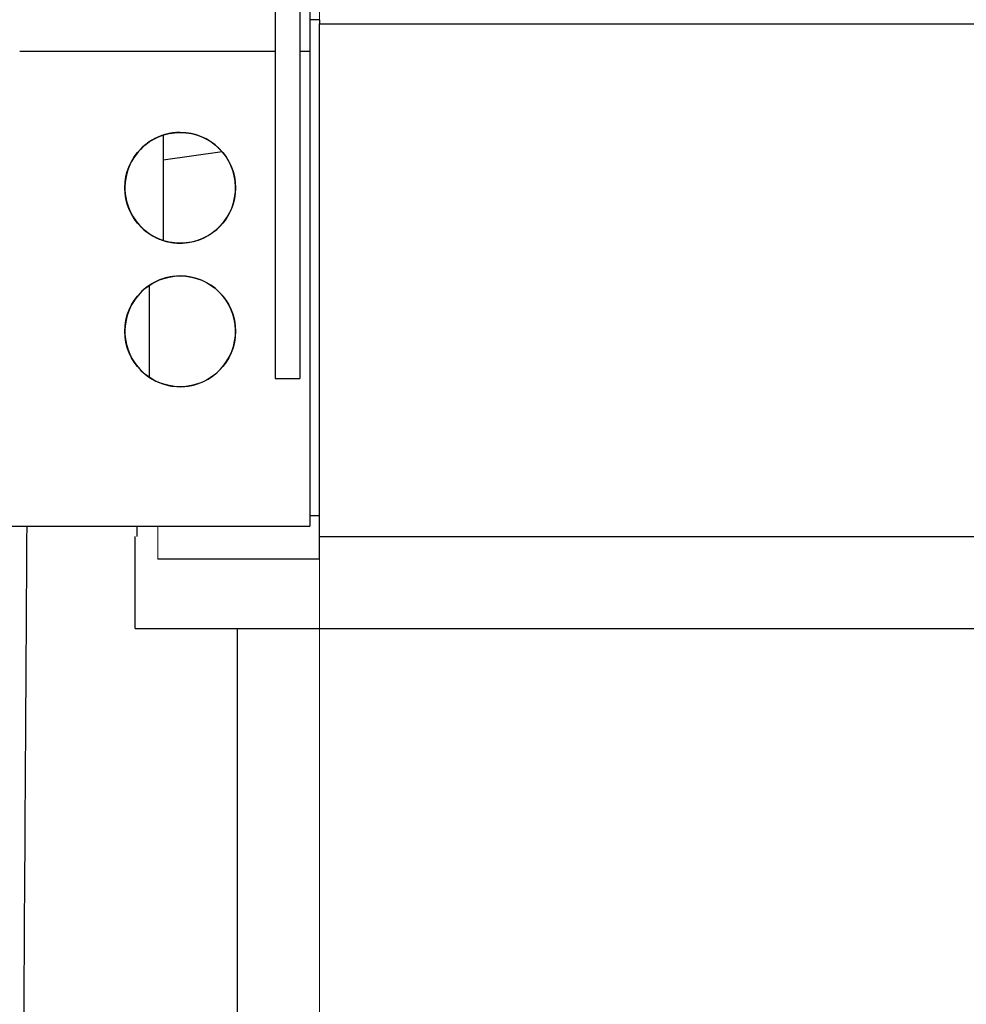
# Model space of a CAD drawing. Header units: inches. Extents: x 0 to 20790, y -12 to 14700.
# Tile 360 of 441: x 14308 to 14769, y 9566 to 10046. Entities that reach past the tile are written whole.
import ezdxf

# ---------------------------------------------------------------- set-up
doc = ezdxf.new("R2010")
doc.units = ezdxf.units.IN
doc.layers.add('1', color=7, linetype='Continuous', true_color=0xffffff)
doc.layers.add('254', color=7, linetype='Continuous', true_color=0xffffff)
doc.styles.add('latin_extended', font='simplex.shx')
doc.dimstyles.get("Standard").update_dxf_attribs({"dimtxt": 0.18, "dimasz": 0.18, "dimexe": 0.18, "dimexo": 0.0625, "dimgap": 0.09, "dimtad": 0, "dimtih": 1, "dimtoh": 1, "dimdec": 4, "dimzin": 0, "dimdsep": 46, "dimtxsty": 'Standard', "dimcen": 0.09, "dimadec": 0, "dimazin": 0, "dimtfac": 1, "dimtdec": 4, "dimtofl": 0, "dimtmove": 0, "dimatfit": 3, "dimfxl": 1, "dimtolj": 1, "dimtzin": 0, "dimarcsym": 0})

# ---------------------------------------------------------------- blocks, each defined once
blk = doc.blocks.new('_U1')
at = {"layer": '254', "color": 3, "linetype": 'Continuous', "lineweight": 13, "transparency": 16777216}
for p, q in [((14453.84, 10348.96), (14453.84, 8475.94)), ((19103.84, 9883.94), (19103.84, 8475.94)), ((14576.34, 8510.94), (18981.34, 8510.94))]:
    blk.add_line(p, q, dxfattribs=at)
at = {"layer": '254', "color": 3, "transparency": 16777216}
for points in [[(14576.34, 8531.36), (14576.34, 8490.52), (14453.84, 8510.94)], [(18981.34, 8490.52), (18981.34, 8531.36), (19103.84, 8510.94)]]:
    blk.add_solid(points, dxfattribs=at)
at = {"layer": 'Defpoints', "color": 0, "transparency": 16777216}
for p in [(14453.84, 10383.96), (19103.84, 9918.94), (19103.84, 8510.94)]:
    blk.add_point(p, dxfattribs=at)
at = {"layer": '254', "color": 2, "lineweight": 13, "transparency": 16777216, "insert": (16563.01, 8694.69), "char_height": 122.5, "attachment_point": 1, "style": 'latin_extended'}
blk.add_mtext('\\A1;4650', dxfattribs=at)
blk = doc.blocks.new('_U6')
at = {"layer": '254', "color": 3, "linetype": 'Continuous', "lineweight": 13, "transparency": 16777216}
for p, q in [((14453.84, 10348.96), (14453.84, 8475.94)), ((14203.84, 10258.94), (14203.84, 8475.94)), ((14203.84, 8510.94), (12901.42, 8510.94)), ((14081.34, 8510.94), (13958.84, 8510.94)), ((14453.84, 8510.94), (14203.84, 8510.94)), ((14576.34, 8510.94), (14698.84, 8510.94))]:
    blk.add_line(p, q, dxfattribs=at)
at = {"layer": '254', "color": 3, "transparency": 16777216}
for points in [[(14081.34, 8490.52), (14081.34, 8531.36), (14203.84, 8510.94)], [(14576.34, 8531.36), (14576.34, 8490.52), (14453.84, 8510.94)]]:
    blk.add_solid(points, dxfattribs=at)
at = {"layer": 'Defpoints', "color": 0, "transparency": 16777216}
for p in [(14453.84, 10383.96), (14203.84, 10293.94), (14203.84, 8510.94)]:
    blk.add_point(p, dxfattribs=at)
at = {"layer": '254', "color": 2, "lineweight": 13, "transparency": 16777216, "insert": (12962.67, 8694.69), "char_height": 122.5, "attachment_point": 1, "style": 'latin_extended'}
blk.add_mtext('\\A1;250', dxfattribs=at)
blk = doc.blocks.new('_U7')
at = {"layer": '254', "color": 3, "linetype": 'Continuous', "lineweight": 13, "transparency": 16777216}
for p, q in [((14043.84, 10258.94), (14043.84, 8755.94)), ((14203.84, 10258.94), (14203.84, 8755.94)), ((14043.84, 8790.94), (12871.83, 8790.94)), ((13921.34, 8790.94), (13798.84, 8790.94)), ((14043.84, 8790.94), (14203.84, 8790.94)), ((14326.34, 8790.94), (14448.84, 8790.94))]:
    blk.add_line(p, q, dxfattribs=at)
at = {"layer": '254', "color": 3, "transparency": 16777216}
for points in [[(13921.34, 8770.52), (13921.34, 8811.36), (14043.84, 8790.94)], [(14326.34, 8811.36), (14326.34, 8770.52), (14203.84, 8790.94)]]:
    blk.add_solid(points, dxfattribs=at)
at = {"layer": 'Defpoints', "color": 0, "transparency": 16777216}
for p in [(14043.84, 10293.94), (14203.84, 10293.94), (14203.84, 8790.94)]:
    blk.add_point(p, dxfattribs=at)
at = {"layer": '254', "color": 2, "lineweight": 13, "transparency": 16777216, "insert": (12933.08, 9178.86), "char_height": 122.5, "attachment_point": 1, "style": 'latin_extended'}
blk.add_mtext('\\A1;\\C2;Flywheel\\P\\C2;90-240', dxfattribs=at)

msp = doc.modelspace()

# ---------------------------------------------------------------- linework, layer by layer
at = {"layer": '1', "color": 2, "linetype": 'Continuous', "lineweight": 25}
for p, q in [((14432.138, 10127.282), (14432.138, 9870.921)), ((14444.138, 10127.282), (14444.138, 9870.921)), ((14449.138, 10093.495), (14449.138, 10030.409)), ((14453.838, 10045.941), (14449.138, 10045.941)), ((14453.838, 10045.941), (14453.838, 10043.941)), ((14453.838, 10043.942), (18263.787, 10043.942)), ((14453.838, 9793.942), (14453.838, 10043.942)), ((14432.136, 10030.409), (14307.541, 10030.409)), ((14449.138, 10030.409), (14444.138, 10030.409)), ((14449.138, 10030.409), (14449.138, 9798.941)), ((14377.489, 9989.62), (14377.515, 9977.551)), ((14377.515, 9977.551), (14406.245, 9981.622)), ((14377.515, 9977.551), (14377.601, 9938.229)), ((14370.649, 9916.263), (14370.746, 9871.552)), ((14432.138, 9870.921), (14444.138, 9870.921)), ((14453.838, 9803.941), (14449.138, 9803.941)), ((14290.538, 9798.941), (14449.138, 9798.941)), ((14364.918, 9793.941), (14364.918, 9798.941)), ((14363.838, 9748.942), (14363.838, 9793.942)), ((14453.838, 9782.748), (14453.838, 9793.942)), ((14453.838, 9793.942), (14939.327, 9793.942)), ((14453.838, 9782.748), (14374.918, 9782.748)), ((14363.838, 9748.942), (14903.532, 9748.942)), ((14413.838, 9214.374), (14413.838, 9748.942))]:
    msp.add_line(p, q, dxfattribs=at)
at = {"layer": '1', "color": 110, "linetype": 'Continuous', "lineweight": 13}
msp.add_line((14374.918, 9798.941), (14374.918, 9782.748), dxfattribs=at)
at = {"layer": '1', "color": 2, "linetype": 'Continuous', "lineweight": 25}
for centre in [(14385.838, 9963.941), (14385.838, 9893.941)]:
    msp.add_circle(centre, 27, dxfattribs=at)
for centre, start, end in [((14385.838, 9963.941), 89.99907, 274.71845), ((14385.838, 9963.941), 94.72407, 89.99907), ((14385.838, 9893.941), 89.99907, 274.71845), ((14385.838, 9893.941), 94.72407, 89.99907)]:
    msp.add_arc(centre, 27, start, end, dxfattribs=at)
msp.add_open_spline([(14308.338, 9347.679), (14309.004, 9455.314), (14309.766, 9578.326), (14310.623, 9716.714), (14310.888, 9759.497), (14311.058, 9786.903), (14311.133, 9798.933)], degree=3, knots=[0, 0, 0, 0, 0.7155745, 0.8177995, 0.9200244, 1, 1, 1, 1], dxfattribs=at)

# ---------------------------------------------------------------- dimensions: what is measured, and where the dimension line sits
at = {"layer": '254', "color": 2, "linetype": 'Continuous', "lineweight": 13}
for base, p2, picture, middle in [((14203.838, 8510.942), (14203.838, 10293.942), '_U6', (13120.17, 8510.942)), ((19103.838, 8510.942), (19103.838, 9918.942), '_U1', (16778.838, 8510.942))]:
    dim = msp.add_linear_dim(base=base, p1=(14453.838, 10383.957), p2=p2, dimstyle='Standard', override={"dimscale": 35, "dimtxt": 3.5, "dimasz": 3.5, "dimexe": 1, "dimexo": 1, "dimgap": 1.75, "dimtad": 1, "dimtih": 1, "dimtoh": 0, "dimdec": 2, "dimlfac": 1, "dimzin": 8, "dimdsep": 46, "dimlunit": 2, "dimtxsty": 'latin_extended', "dimsah": 1, "dimse1": 0, "dimse2": 0, "dimsd1": 0, "dimsd2": 0, "dimclrd": 3, "dimclre": 3, "dimclrt": 2, "dimtol": 0, "dimtm": -0.1, "dimtfac": 0.714286, "dimtdec": 3, "dimtofl": 1, "dimtmove": 0, "dimtzin": 8, "dimlwd": 13, "dimlwe": 13}, dxfattribs=at)
    dim.commit()
    dim.dimension.update_dxf_attribs({"geometry": picture, "text_midpoint": middle, "dimtype": 160})
dim = msp.add_linear_dim(base=(14203.838, 8790.942), p1=(14043.838, 10293.942), p2=(14203.838, 10293.942), text='\\C2;Flywheel\\P\\C2;90-240', dimstyle='Standard', override={"dimscale": 35, "dimtxt": 3.5, "dimasz": 3.5, "dimexe": 1, "dimexo": 1, "dimgap": 1.75, "dimtad": 1, "dimtih": 1, "dimtoh": 0, "dimdec": 2, "dimlfac": 0.028571, "dimzin": 8, "dimdsep": 46, "dimlunit": 2, "dimpost": '', "dimtxsty": 'latin_extended', "dimsah": 1, "dimse1": 0, "dimse2": 0, "dimsd1": 0, "dimsd2": 0, "dimclrd": 3, "dimclre": 3, "dimclrt": 2, "dimtol": 0, "dimtm": -0.1, "dimtfac": 0.714286, "dimtdec": 3, "dimtofl": 1, "dimtmove": 0, "dimtzin": 8, "dimlwd": 13, "dimlwe": 13}, dxfattribs=at)
dim.commit()
dim.dimension.update_dxf_attribs({"geometry": '_U7', "text_midpoint": (13283.081, 8790.942), "dimtype": 160})

doc.saveas('drawing.dxf')
